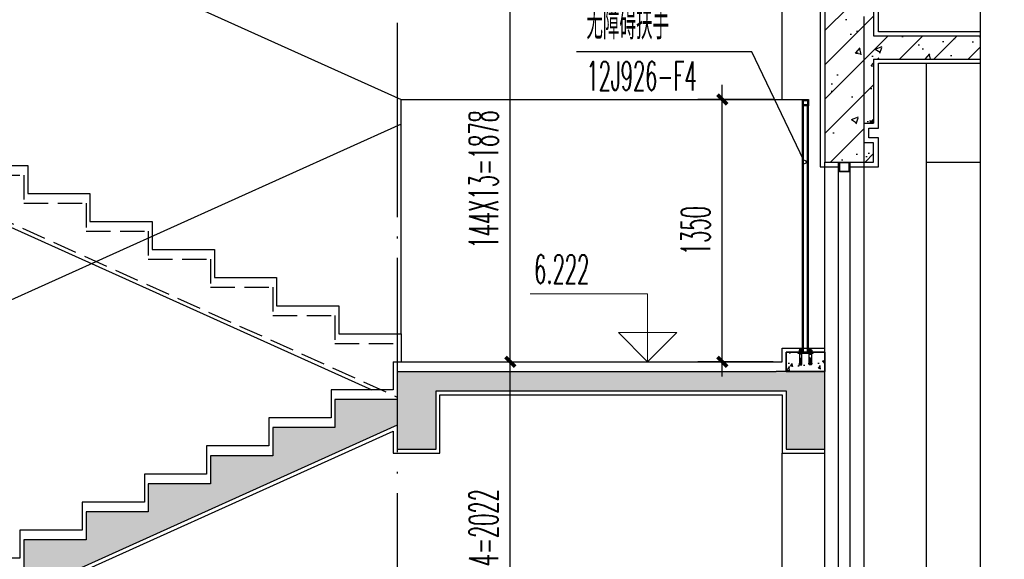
# Model space of a CAD drawing. Extents: x 1779708 to 7299578, y -1121471 to 88434.
# Tile 685 of 1056: x 6121710 to 6126774, y -962611 to -959833. Entities that reach past the tile are written whole.
import ezdxf

# ---------------------------------------------------------------- set-up
doc = ezdxf.new("R2010")
doc.units = 0
doc.header["$LTSCALE"] = 1000
doc.header["$MEASUREMENT"] = 0
doc.linetypes.add('DASH', pattern=[0.35, 0.25, -0.1])
doc.linetypes.add('DOTE', pattern=[2.42, 2, -0.2, 0.02, -0.2])
doc.layers.get('0').update_dxf_attribs({"linetype": 'CONTINUOUS'})
doc.layers.get('Defpoints').update_dxf_attribs({"linetype": 'CONTINUOUS'})
doc.layers.add('DIM_ELEV', color=3, linetype='CONTINUOUS', lineweight=13)
for name, color, linetype in [('DIM_IDEN', 3, 'CONTINUOUS'), ('DIM_SYMB', 3, 'CONTINUOUS'), ('DOTE', 1, 'DOTE'), ('LG', 32, 'CONTINUOUS'), ('PUB_DIM', 3, 'CONTINUOUS'), ('PUB_TEXT', 7, 'CONTINUOUS'), ('S_E_STAIR', 4, 'CONTINUOUS'), ('WALL', 255, 'CONTINUOUS'), ('WINDOW', 2, 'CONTINUOUS'), ('可见线', 6, 'CONTINUOUS'), ('填充细线', 8, 'CONTINUOUS'), ('栏杆', 6, 'CONTINUOUS'), ('粉刷线', 213, 'CONTINUOUS')]:
    doc.layers.add(name, color=color, linetype=linetype)
doc.styles.add('_TCH_DIM', font='SIMPLEX.shx', dxfattribs={"width": 0.7, "bigfont": 'GBCBIG.shx'})
doc.styles.add('_TCH_DIM_T3', font='SIMPLEX.shx', dxfattribs={"width": 0.494118, "bigfont": 'GBCBIG.shx'})
doc.dimstyles.new('_TCH_ARCH&&50', dxfattribs={"dimtxt": 148.75, "dimasz": 50, "dimexe": 125, "dimexo": 150, "dimgap": 63.125, "dimtad": 1, "dimdec": 0, "dimzin": 0, "dimdsep": 46, "dimtxsty": '_TCH_DIM_T3', "dimblk": 'ARCHTICK', "dimcen": 0.09, "dimdle": 75, "dimclrt": 7, "dimazin": 2, "dimtfac": 1, "dimtdec": 0, "dimtix": 1, "dimtmove": 2, "dimatfit": 3, "dimfxl": 250, "dimtolj": 1, "dimtzin": 0, "dimarcsym": 0})
pattern_1 = [(45, (0, 0), (-88.3883476, 88.3883476), []), (50, (0, 0), (358.630091, -31.376067), [37.5, -412.5]), (355, (0, 0), (-69.375667, 376.096067), [30, -330]), (100.4514, (29.9, -2.6), (289.25469, 344.719771), [31.870095, -350.571056]), (46.1842, (0, 100), (533.620524, -82.759507), [56.25, -618.75]), (96.6356, (44.47, 93.1), (467.331353, 487.058935), [47.805144, -525.8565]), (351.1842, (0, 100), (467.330973, 487.0593), [45, -495]), (21, (50, 75), (298.453526, -201.309445), [37.5, -412.5]), (326, (50, 75), (121.657666, 362.575023), [30, -330]), (71.4514, (74.87, 58.22), (420.111314, 161.265248), [31.870095, -350.571056]), (37.5, (0, 0), (6.0799277, 166.446927), [0, -326, 0, -335, 0, -331.25]), (7.5, (0, 0), (131.5347687, 197.205856), [0, -191, 0, -318.5, 0, -126.25]), (327.5, (-111.5, 0), (266.911218, -11.277436), [0, -125, 0, -390, 0, -517.5]), (317.5, (-161.5, 0), (291.593085, 50.052491), [0, -162.5, 0, -259, 0, -367.5])]

# ---------------------------------------------------------------- blocks, each defined once
blk = doc.blocks.new('_ArchTick')
at = {"color": 0, "linetype": 'ByBlock', "const_width": 0.4}
blk.add_lwpolyline([(-0.5, -0.5), (0.5, 0.5)], dxfattribs=at)
blk = doc.blocks.new('*D1992')
at = {"layer": 'Defpoints', "color": 0, "transparency": 16777216}
for p in [(6126651.6, -959716.3), (6127251.6, -959716.3), (6126651.6, -963616.3)]:
    blk.add_point(p, dxfattribs=at)
at = {"layer": 'PUB_DIM', "color": 0, "lineweight": -2, "transparency": 16777216}
for p, q in [((6127251.6, -963691.3), (6127251.6, -959641.3)), ((6126801.6, -959716.3), (6127376.6, -959716.3)), ((6126801.6, -963616.3), (6127376.6, -963616.3))]:
    blk.add_line(p, q, dxfattribs=at)
at = {"layer": 'PUB_DIM', "color": 0, "lineweight": -2, "transparency": 16777216, "xscale": 50, "yscale": 50, "zscale": 50}
for p, rotation in [((6127251.6, -959716.3), 90), ((6127251.6, -963616.3), 270)]:
    blk.add_blockref('_ArchTick', p, dxfattribs=dict(at, rotation=rotation))
at = {"layer": 'PUB_DIM', "color": 7, "transparency": 16777216, "insert": (6127114.1, -961666.3), "char_height": 148.75, "attachment_point": 5, "rotation": 90, "style": '_TCH_DIM_T3'}
blk.add_mtext('\\A1;3900', dxfattribs=at)
blk = doc.blocks.new('*D2249')
at = {"layer": 'Defpoints', "color": 0, "transparency": 16777216}
for p in [(6125323.8, -960244.1), (6125735.6, -960244.1), (6125735.6, -961594.1)]:
    blk.add_point(p, dxfattribs=at)
at = {"layer": 'PUB_DIM', "color": 0, "lineweight": -2, "transparency": 16777216}
for p, q in [((6125323.8, -961669.1), (6125323.8, -960169.1)), ((6125585.6, -960244.1), (6125198.8, -960244.1)), ((6125585.6, -961594.1), (6125198.8, -961594.1))]:
    blk.add_line(p, q, dxfattribs=at)
at = {"layer": 'PUB_DIM', "color": 0, "lineweight": -2, "transparency": 16777216, "xscale": 50, "yscale": 50, "zscale": 50}
for p, rotation in [((6125323.8, -960244.1), 90), ((6125323.8, -961594.1), 270)]:
    blk.add_blockref('_ArchTick', p, dxfattribs=dict(at, rotation=rotation))
at = {"layer": 'PUB_DIM', "color": 7, "transparency": 16777216, "insert": (6125186.3, -960919.1), "char_height": 148.75, "attachment_point": 5, "rotation": 90, "style": '_TCH_DIM_T3'}
blk.add_mtext('\\A1;1350', dxfattribs=at)
blk = doc.blocks.new('*D2512')
at = {"layer": 'Defpoints', "color": 0, "transparency": 16777216}
for p in [(6123651.6, -959716.3), (6124233.4, -959716.3), (6123651.6, -961594.1)]:
    blk.add_point(p, dxfattribs=at)
at = {"layer": 'PUB_DIM', "color": 0, "lineweight": -2, "transparency": 16777216}
for p, q in [((6124233.4, -961669.1), (6124233.4, -959641.3)), ((6123801.6, -959716.3), (6124358.4, -959716.3)), ((6123801.6, -961594.1), (6124358.4, -961594.1))]:
    blk.add_line(p, q, dxfattribs=at)
at = {"layer": 'PUB_DIM', "color": 0, "lineweight": -2, "transparency": 16777216, "xscale": 50, "yscale": 50, "zscale": 50}
for p, rotation in [((6124233.4, -959716.3), 90), ((6124233.4, -961594.1), 270)]:
    blk.add_blockref('_ArchTick', p, dxfattribs=dict(at, rotation=rotation))
at = {"layer": 'PUB_DIM', "color": 7, "transparency": 16777216, "insert": (6124095.9, -960655.2), "char_height": 148.75, "attachment_point": 5, "rotation": 90, "style": '_TCH_DIM_T3'}
blk.add_mtext('\\A1;144X13=1878', dxfattribs=at)
blk = doc.blocks.new('*D2513')
at = {"layer": 'Defpoints', "color": 0, "transparency": 16777216}
for p in [(6123651.6, -961594.1), (6124233.4, -961594.1), (6123651.6, -963616.3)]:
    blk.add_point(p, dxfattribs=at)
at = {"layer": 'PUB_DIM', "color": 0, "lineweight": -2, "transparency": 16777216}
for p, q in [((6124233.4, -963691.3), (6124233.4, -961519.1)), ((6123801.6, -961594.1), (6124358.4, -961594.1)), ((6123801.6, -963616.3), (6124358.4, -963616.3))]:
    blk.add_line(p, q, dxfattribs=at)
at = {"layer": 'PUB_DIM', "color": 0, "lineweight": -2, "transparency": 16777216, "xscale": 50, "yscale": 50, "zscale": 50}
for p, rotation in [((6124233.4, -961594.1), 90), ((6124233.4, -963616.3), 270)]:
    blk.add_blockref('_ArchTick', p, dxfattribs=dict(at, rotation=rotation))
at = {"layer": 'PUB_DIM', "color": 7, "transparency": 16777216, "insert": (6124095.9, -962605.2), "char_height": 148.75, "attachment_point": 5, "rotation": 90, "style": '_TCH_DIM_T3'}
blk.add_mtext('\\A1;144X14=2022', dxfattribs=at)

msp = doc.modelspace()

# ---------------------------------------------------------------- hatches: boundary and pattern name
at = {"layer": '填充细线'}
h = msp.add_hatch(dxfattribs=at)
h.set_pattern_fill('钢筋混凝土,_O', color=256, scale=50)
h.set_pattern_definition(pattern_1)
h.paths.add_polyline_path([(6126651.6, -959916.3), (6126101.6, -959916.3), (6126101.6, -960036.3), (6126651.6, -960036.3)])
h.paths.add_polyline_path([(6126051.6, -959766.3), (6125851.6, -959766.3), (6125851.6, -960566.3), (6126051.6, -960566.3)])
h.paths.add_polyline_path([(6126101.6, -959766.3), (6126051.6, -959766.3), (6126051.6, -960366.3), (6126101.6, -960366.3)])
h.paths.add_polyline_path([(6126101.6, -960466.3), (6126051.6, -960466.3), (6126051.6, -960566.3), (6126101.6, -960566.3)])
h = msp.add_hatch(dxfattribs=at)
h.set_pattern_fill('混凝土', color=256, scale=20, style=0)
h.set_pattern_definition([(50, (839754.87, 164966.75), (143.4520365, -12.550427), [15, -165]), (355, (839754.87, 164966.75), (-27.7502667, 150.4384267), [12, -132]), (100.4514, (839766.83, 164965.7), (115.7018763, 137.8879084), [12.748038, -140.2284224]), (46.1842, (839754.87, 165006.75), (213.44821, -33.103803), [22.5, -247.5]), (96.6356, (839772.66, 165003.99), (186.932541, 194.823574), [19.122058, -210.3426]), (351.1842, (839754.87, 165006.75), (186.932389, 194.82372), [18, -198]), (21, (839774.87, 164996.75), (119.3814104, -80.5237781), [15, -165]), (326, (839774.87, 164996.75), (48.6630664, 145.030009), [12, -132]), (71.4514, (839784.82, 164990.04), (168.0445257, 64.5060993), [12.748038, -140.2284224]), (37.5, (839754.87, 164966.746), (2.43197106, 66.57877077), [0, -130.4, 0, -134, 0, -132.5]), (7.5, (839754.87, 164966.746), (52.6139075, 78.8823424), [0, -76.4, 0, -127.4, 0, -50.5]), (327.5, (839710.27, 164966.746), (106.76448723, -4.51097435), [0, -50, 0, -156, 0, -207]), (317.5, (839690.27, 164966.75), (116.6372339, 20.0209965), [0, -65, 0, -103.6, 0, -147])])
h.paths.add_polyline_path([(6125851.6, -961544.1), (6125651.6, -961544.1), (6125651.6, -961644.1), (6125851.6, -961644.1)])
h = msp.add_hatch(dxfattribs=at)
h.set_pattern_fill('钢筋混凝土', color=256, scale=50, style=0)
h.set_pattern_definition(pattern_1)
h.paths.add_polyline_path([(6117351.6, -963716.3), (6116751.6, -963716.3), (6116751.6, -963816.3), (6117351.6, -963816.3)])
h.paths.add_polyline_path([(6117351.6, -963666.3), (6117351.6, -964266.3), (6117551.6, -964266.3), (6117551.6, -963766.3), (6119291.6, -963766.3), (6119291.6, -964066.3), (6119491.6, -964066.3), (6119491.6, -963797.9), (6123651.6, -961920.2), (6123651.6, -962044.1), (6123851.6, -962044.1), (6123851.6, -961744.1), (6125651.6, -961744.1), (6125651.6, -962044.1), (6125851.6, -962044.1), (6125851.6, -961644.1), (6123651.6, -961644.1), (6123651.6, -961788.5), (6123331.6, -961788.5), (6123331.6, -961933), (6123011.6, -961933), (6123011.6, -962077.4), (6122691.6, -962077.4), (6122691.6, -962221.8), (6122371.6, -962221.8), (6122371.6, -962366.3), (6122051.6, -962366.3), (6122051.6, -962510.7), (6121731.6, -962510.7), (6121731.6, -962655.2), (6121411.6, -962655.2), (6121411.6, -962799.6), (6121091.6, -962799.6), (6121091.6, -962944.1), (6120771.6, -962944.1), (6120771.6, -963088.5), (6120451.6, -963088.5), (6120451.6, -963233), (6120131.6, -963233), (6120131.6, -963377.4), (6119811.6, -963377.4), (6119811.6, -963521.8), (6119491.6, -963521.8), (6119491.6, -963666.3)])

# ---------------------------------------------------------------- linework, layer by layer
at = {"layer": 'DIM_ELEV'}
for p, q in [((6124939.9, -961244.1), (6124336.1, -961244.1)), ((6124939.9, -961594.1), (6124939.9, -961244.1)), ((6124939.9, -961594.1), (6124789.9, -961444.1)), ((6125089.9, -961444.1), (6124789.9, -961444.1)), ((6124939.9, -961594.1), (6125089.9, -961444.1))]:
    msp.add_line(p, q, dxfattribs=at)
at = {"layer": 'DIM_IDEN'}
for p, q in [((6125475.4, -959998.2), (6124574.8, -959998.2)), ((6125742.4, -960557.2), (6125475.4, -959998.2))]:
    msp.add_line(p, q, dxfattribs=at)
msp.add_circle((6125746.3, -960565.4), 9.1, dxfattribs=at)
at = {"layer": 'DIM_SYMB'}
msp.add_lwpolyline([(6126651.6, -968166.3), (6126651.6, -957872.5), (6126546.6, -957834.3), (6126756.6, -957797.3), (6126651.6, -957760), (6126651.6, -947466.3)], dxfattribs=at)
at = {"layer": 'DOTE', "ltscale": 0.5}
for p, q in [((6126051.6, -947716.3), (6126051.6, -968346.9)), ((6123651.6, -950169.6), (6123651.6, -969028.7))]:
    msp.add_line(p, q, dxfattribs=at)
at = {"layer": 'LG'}
for p, q in [((6125735.6, -961544.1), (6125735.6, -960276.1)), ((6125741.6, -961544.1), (6125741.6, -960276.1)), ((6125761.6, -961544.1), (6125761.6, -960276.1)), ((6125767.6, -961544.1), (6125767.6, -960276.1)), ((6125717.4, -961542.2), (6125735.6, -961542.2)), ((6125717.4, -961544.1), (6125717.4, -961542.2)), ((6125735.6, -961544.1), (6125717.4, -961544.1)), ((6125719.3, -961534.6), (6125719.3, -961539)), ((6125719.3, -961540.4), (6125719.3, -961542.2)), ((6125733.8, -961540.4), (6125719.3, -961540.4)), ((6125720.2, -961555), (6125720.2, -961595.8)), ((6125732.9, -961555), (6125720.2, -961555)), ((6125731.6, -961533.2), (6125721.4, -961533.2)), ((6125731.6, -961540.4), (6125721.4, -961540.4)), ((6125722, -961530.4), (6125722.9, -961529.5)), ((6125722, -961530.4), (6125731.1, -961530.4)), ((6125722, -961533.2), (6125722, -961530.4)), ((6125722, -961555), (6125722, -961544.1)), ((6125722.9, -961529.5), (6125730.2, -961529.5)), ((6125722.9, -961539), (6125722.9, -961534.6)), ((6125730, -961539), (6125730, -961534.6)), ((6125730.2, -961529.5), (6125731.1, -961530.4)), ((6125731.1, -961530.4), (6125731.1, -961533.2)), ((6125731.1, -961555), (6125731.1, -961544.1)), ((6125732.9, -961595.8), (6125732.9, -961555)), ((6125733.8, -961539), (6125733.8, -961534.6)), ((6125733.8, -961542.2), (6125733.8, -961540.4)), ((6125735.6, -961542.2), (6125735.6, -961544.1)), ((6125781.3, -961530.4), (6125772.2, -961530.4)), ((6125772.2, -961555), (6125772.2, -961544.1)), ((6125773.3, -961539), (6125773.3, -961534.6)), ((6125780.3, -961539), (6125780.3, -961534.6)), ((6125781.3, -961555), (6125781.3, -961544.1)), ((6125720.2, -961595.8), (6125719.6, -961605)), ((6125719.6, -961605), (6125722, -961605)), ((6125722, -961605), (6125721.1, -961609.5)), ((6125722, -961573.2), (6125723.8, -961573.2)), ((6125722, -961605), (6125722, -961573.2)), ((6125723.8, -961573.2), (6125723.8, -961605)), ((6125723.8, -961605), (6125729.3, -961605)), ((6125729.3, -961605), (6125729.3, -961573.2)), ((6125729.3, -961573.2), (6125731.1, -961573.2)), ((6125731.1, -961573.2), (6125731.1, -961605)), ((6125732, -961609.5), (6125731.1, -961605)), ((6125731.1, -961605), (6125733.5, -961605)), ((6125733.5, -961605), (6125732.9, -961595.8)), ((6125721.1, -961609.5), (6125732, -961609.5))]:
    msp.add_line(p, q, dxfattribs=at)
for points in [[(6125735.6, -960244.1), (6125767.6, -960244.1), (6125767.6, -960276.1), (6125735.6, -960276.1)], [(6125740.6, -960249.1), (6125762.6, -960249.1), (6125762.6, -960271.1), (6125740.6, -960271.1)], [(6125711.6, -961550.1), (6125791.6, -961550.1), (6125791.6, -961544.1), (6125711.6, -961544.1)], [(6125767.6, -961544.1), (6125785.8, -961544.1), (6125785.8, -961542.2), (6125767.6, -961542.2)], [(6125774, -961605), (6125774, -961573.2), (6125772.2, -961573.2), (6125772.2, -961605), (6125769.7, -961605), (6125770.4, -961595.8), (6125770.4, -961555), (6125783.1, -961555), (6125783.1, -961595.8), (6125783.7, -961605), (6125781.3, -961605), (6125781.3, -961573.2), (6125779.4, -961573.2), (6125779.4, -961605)]]:
    msp.add_lwpolyline(points, close=True, dxfattribs=at)
msp.add_lwpolyline([(6125772.5, -961539.7, -0.152179), (6125770.2, -961539.7, -0.414214), (6125769.4, -961539), (6125769.4, -961534.6, -0.414214), (6125770.2, -961533.9, -0.152179), (6125772.5, -961533.9, -0.414214), (6125773.3, -961534.6, -0.414214), (6125774, -961533.9, -0.106972), (6125779.6, -961533.9, -0.414214), (6125780.3, -961534.6, -0.414214), (6125781.1, -961533.9, -0.163695), (6125783.3, -961533.9, -0.414214), (6125784, -961534.6), (6125784, -961539, -0.414214), (6125783.3, -961539.7, -0.163695), (6125781.1, -961539.7, -0.414214), (6125780.3, -961539, -0.414214), (6125779.6, -961539.7, -0.106972), (6125774, -961539.7, -0.414214), (6125773.3, -961539, -0.414214)], format="xyb", close=True, dxfattribs=at)
for points in [[(6125769.4, -961542.2), (6125769.4, -961540.4), (6125784, -961540.4), (6125784, -961542.2)], [(6125781.3, -961533.2), (6125781.3, -961530.4), (6125780.3, -961529.5), (6125773.1, -961529.5), (6125772.2, -961530.4), (6125772.2, -961533.2)], [(6125781.3, -961605), (6125782.2, -961609.5), (6125771.3, -961609.5), (6125772.2, -961605)]]:
    msp.add_lwpolyline(points, dxfattribs=at)
for points in [[(6125771, -961533.7, 0.133077), (6125771.6, -961533.2), (6125781.8, -961533.2, 0.130908), (6125782.4, -961533.7)], [(6125771, -961539.9, -0.133077), (6125771.6, -961540.4), (6125781.8, -961540.4, -0.130908), (6125782.4, -961539.9)]]:
    msp.add_lwpolyline(points, format="xyb", dxfattribs=at)
at = {"layer": 'LG', "extrusion": (0, 0, -1)}
for centre, major_axis, start_param, end_param in [((6125720, -961534.6), (-0.514, 0.514), 5.497787, 7.068583), ((6125720, -961539), (0.514, 0.514), 2.356194, 3.926991), ((6125721.1, -961537.1), (-2.42, 2.42), 0.460887, 1.10991), ((6125721.1, -961536.5), (-2.42, 2.42), 3.602479, 4.251502), ((6125720.1, -961532.2), (-1.17, 1.17), 2.950906, 3.471579), ((6125720.1, -961541.4), (1.17, 1.17), -0.329986, 0.190687), ((6125722.2, -961534.6), (0.514, 0.514), -0.785398, 0.785398), ((6125722.2, -961539), (-0.514, 0.514), 2.356194, 3.926991), ((6125723.6, -961534.6), (-0.514, 0.514), 5.497787, 7.068583), ((6125723.6, -961539), (0.514, 0.514), 2.356194, 3.926991), ((6125726.4, -961546.9), (9.42, 9.42), -0.998532, -0.572265), ((6125726.4, -961526.7), (9.42, 9.42), 2.143061, 2.569328), ((6125729.3, -961534.6), (0.514, 0.514), -0.785398, 0.785398), ((6125729.3, -961539), (-0.514, 0.514), 2.356194, 3.926991), ((6125730.7, -961534.6), (-0.514, 0.514), 5.497787, 7.068583), ((6125730.7, -961539), (0.514, 0.514), 2.356194, 3.926991), ((6125731.9, -961537.7), (-2.81, 2.81), 0.483357, 1.08744), ((6125731.9, -961535.9), (-2.81, 2.81), 3.624949, 4.229032), ((6125733, -961532.2), (1.17, 1.17), 2.80308, 3.332279), ((6125733, -961541.4), (-1.17, 1.17), 6.092499, 6.621698), ((6125733.1, -961534.6), (0.514, 0.514), -0.785398, 0.785398), ((6125733.1, -961539), (-0.514, 0.514), 2.356194, 3.926991)]:
    msp.add_ellipse(centre, major_axis=major_axis, ratio=1, start_param=start_param, end_param=end_param, dxfattribs=at)
at = {"layer": 'S_E_STAIR', "linetype": 'DASH', "ltscale": 0.5}
msp.add_line((6119491.6, -959897.9), (6123651.6, -961775.7), dxfattribs=at)
at = {"layer": 'S_E_STAIR', "ltscale": 0.5}
msp.add_line((6119511.6, -959928.9), (6123520.6, -961738.5), dxfattribs=at)
msp.add_lwpolyline([(6121431.6, -960583), (6121751.6, -960583), (6121751.6, -960727.4), (6122071.6, -960727.4), (6122071.6, -960871.8), (6122391.6, -960871.8), (6122391.6, -961016.3), (6122711.6, -961016.3), (6122711.6, -961160.7), (6123031.6, -961160.7), (6123031.6, -961305.2), (6123351.6, -961305.2), (6123351.6, -961449.6), (6123671.6, -961449.6), (6123671.6, -961594.1)], dxfattribs=at)
at = {"layer": 'S_E_STAIR', "linetype": 'DASH', "ltscale": 0.5}
msp.add_lwpolyline([(6121411.6, -960633), (6121731.6, -960633), (6121731.6, -960777.4), (6122051.6, -960777.4), (6122051.6, -960921.8), (6122371.6, -960921.8), (6122371.6, -961066.3), (6122691.6, -961066.3), (6122691.6, -961210.7), (6123011.6, -961210.7), (6123011.6, -961355.2), (6123331.6, -961355.2), (6123331.6, -961499.6), (6123651.6, -961499.6), (6123651.6, -961644.1)], dxfattribs=at)
at = {"layer": 'WALL'}
for p, q in [((6125851.6, -958766.3), (6125851.6, -960566.3)), ((6126101.6, -958966.3), (6126101.6, -959916.3)), ((6126101.6, -960036.3), (6126101.6, -960366.3)), ((6126051.6, -960366.3), (6126101.6, -960366.3)), ((6126051.6, -960366.3), (6126051.6, -960466.3)), ((6126101.6, -960466.3), (6126051.6, -960466.3)), ((6126101.6, -960566.3), (6126101.6, -960466.3)), ((6125851.6, -960566.3), (6126101.6, -960566.3)), ((6123651.6, -961920.2), (6119491.6, -963797.9))]:
    msp.add_line(p, q, dxfattribs=at)
for points in [[(6126101.6, -959916.3), (6126651.6, -959916.3)], [(6126101.6, -960036.3), (6126651.6, -960036.3)], [(6125651.6, -961644.1), (6125651.6, -961544.1), (6125851.6, -961544.1), (6125851.6, -961644.1)], [(6123651.6, -961644.1), (6123651.6, -961788.5), (6123331.6, -961788.5), (6123331.6, -961933), (6123011.6, -961933), (6123011.6, -962077.4), (6122691.6, -962077.4), (6122691.6, -962221.8), (6122371.6, -962221.8), (6122371.6, -962366.3), (6122051.6, -962366.3), (6122051.6, -962510.7), (6121731.6, -962510.7), (6121731.6, -962655.2), (6121411.6, -962655.2)], [(6123651.6, -961644.1), (6125601.6, -961644.1)], [(6125651.6, -961744.1), (6125651.6, -962044.1), (6125851.6, -962044.1), (6125851.6, -961644.1), (6125601.6, -961644.1)], [(6123651.6, -961920.2), (6123651.6, -962044.1), (6123851.6, -962044.1), (6123851.6, -961744.1)], [(6123851.6, -961744.1), (6125651.6, -961744.1)]]:
    msp.add_lwpolyline(points, dxfattribs=at)
at = {"layer": 'WINDOW'}
for p, q in [((6125921.6, -962666.3), (6125921.6, -960566.3)), ((6125981.6, -962666.3), (6125981.6, -960566.3))]:
    msp.add_line(p, q, dxfattribs=at)
for points in [[(6125851.6, -960566.3), (6126051.6, -960566.3), (6126051.6, -962666.3), (6125851.6, -962666.3)], [(6125926.6, -960616.3), (6125926.6, -960566.3), (6125976.6, -960566.3), (6125976.6, -960616.3)], [(6125928.6, -960614.3), (6125928.6, -960568.3), (6125974.6, -960568.3), (6125974.6, -960614.3)]]:
    msp.add_lwpolyline(points, close=True, dxfattribs=at)
at = {"layer": '可见线'}
for p, q in [((6125631.6, -960244.1), (6125631.6, -958164.1)), ((6126371.6, -960056.3), (6126371.6, -967866.3)), ((6123671.6, -960244.1), (6125735.6, -960244.1)), ((6125631.6, -964293.9), (6125631.6, -962064.1))]:
    msp.add_line(p, q, dxfattribs=at)
msp.add_lwpolyline([(6126371.6, -960566.3), (6126651.6, -960566.3)], dxfattribs=at)
at = {"layer": '填充细线'}
msp.add_lwpolyline([(6125851.6, -961544.1), (6125651.6, -961544.1), (6125651.6, -961644.1), (6125851.6, -961644.1)], close=True, dxfattribs=at)
at = {"layer": '栏杆'}
for p, q in [((6119811.6, -958501.7), (6123671.6, -960244.1)), ((6123671.6, -961449.6), (6123671.6, -960244.1)), ((6123671.6, -960370.5), (6119471.6, -962266.3))]:
    msp.add_line(p, q, dxfattribs=at)
at = {"layer": '粉刷线'}
for points in [[(6125926.6, -958741.3), (6125826.6, -958741.3), (6125826.6, -960591.3)], [(6126651.6, -959896.3), (6126126.6, -959896.3), (6126126.6, -958941.3), (6126076.6, -958941.3), (6126076.6, -958891.3), (6126126.6, -958891.3), (6126126.6, -958741.3), (6125976.6, -958741.3)], [(6125981.6, -960591.3), (6126126.6, -960591.3), (6126126.6, -960441.3), (6126076.6, -960441.3), (6126076.6, -960391.3), (6126126.6, -960391.3), (6126126.6, -960056.3), (6126651.6, -960056.3)], [(6125826.6, -960591.3), (6125921.6, -960591.3)], [(6125631.6, -961594.1), (6125631.6, -961524.1), (6125851.6, -961524.1)], [(6123631.6, -961594.1), (6123631.6, -961738.5), (6123311.6, -961738.5), (6123311.6, -961883), (6122991.6, -961883), (6122991.6, -962027.4), (6122671.6, -962027.4), (6122671.6, -962171.8), (6122351.6, -962171.8), (6122351.6, -962316.3), (6122031.6, -962316.3), (6122031.6, -962460.7), (6121711.6, -962460.7), (6121711.6, -962605.2), (6121391.6, -962605.2)], [(6123631.6, -961594.1), (6125631.6, -961594.1)], [(6116751.6, -963836.3), (6117331.6, -963836.3), (6117331.6, -964286.3), (6117571.6, -964286.3), (6117571.6, -963786.3), (6119271.6, -963786.3), (6119271.6, -964086.3), (6119511.6, -964086.3), (6119511.6, -963810.9), (6123631.6, -961951.1), (6123631.6, -962064.1), (6123871.6, -962064.1), (6123871.6, -961764.1), (6125631.6, -961764.1), (6125631.6, -962064.1), (6125851.6, -962064.1)]]:
    msp.add_lwpolyline(points, dxfattribs=at)

# ---------------------------------------------------------------- texts
at = {"layer": 'PUB_TEXT', "style": '_TCH_DIM'}
for s, height, width, p in [('无障碍扶手', 168.79, 0.7, (6124624.9, -959935.1)), ('12J926-F4', 148.75, 0.494118, (6124624.9, -960197))]:
    msp.add_text(s, height=height, dxfattribs=dict(at, width=width)).set_placement(p)
at = {"layer": 'PUB_TEXT', "color": 7, "style": '_TCH_DIM', "width": 0.494118}
msp.add_text('6.222', height=148.75, dxfattribs=at).set_placement((6124356.4, -961191.6))

# ---------------------------------------------------------------- dimensions: what is measured, and where the dimension line sits
at = {"layer": 'PUB_DIM'}
for p1, p2, text, picture, middle in [((6123651.6, -961594.1), (6123651.6, -959716.3), '144X13=1878', '*D2512', (6124095.9, -960655.2)), ((6123651.6, -963616.3), (6123651.6, -961594.1), '144X14=2022', '*D2513', (6124095.9, -962605.2))]:
    dim = msp.add_aligned_dim(p1=p1, p2=p2, distance=-581.8, text=text, dimstyle='_TCH_ARCH&&50', dxfattribs=at)
    dim.commit()
    dim.dimension.update_dxf_attribs({"geometry": picture, "text_midpoint": middle})
for p1, p2, distance, picture, middle in [((6126651.6, -963616.3), (6126651.6, -959716.3), -600, '*D1992', (6127114.1, -961666.3)), ((6125735.6, -961594.1), (6125735.6, -960244.1), 411.9, '*D2249', (6125186.3, -960919.1))]:
    dim = msp.add_aligned_dim(p1=p1, p2=p2, distance=distance, dimstyle='_TCH_ARCH&&50', dxfattribs=at)
    dim.commit()
    dim.dimension.update_dxf_attribs({"geometry": picture, "text_midpoint": middle})

doc.saveas('drawing.dxf')
